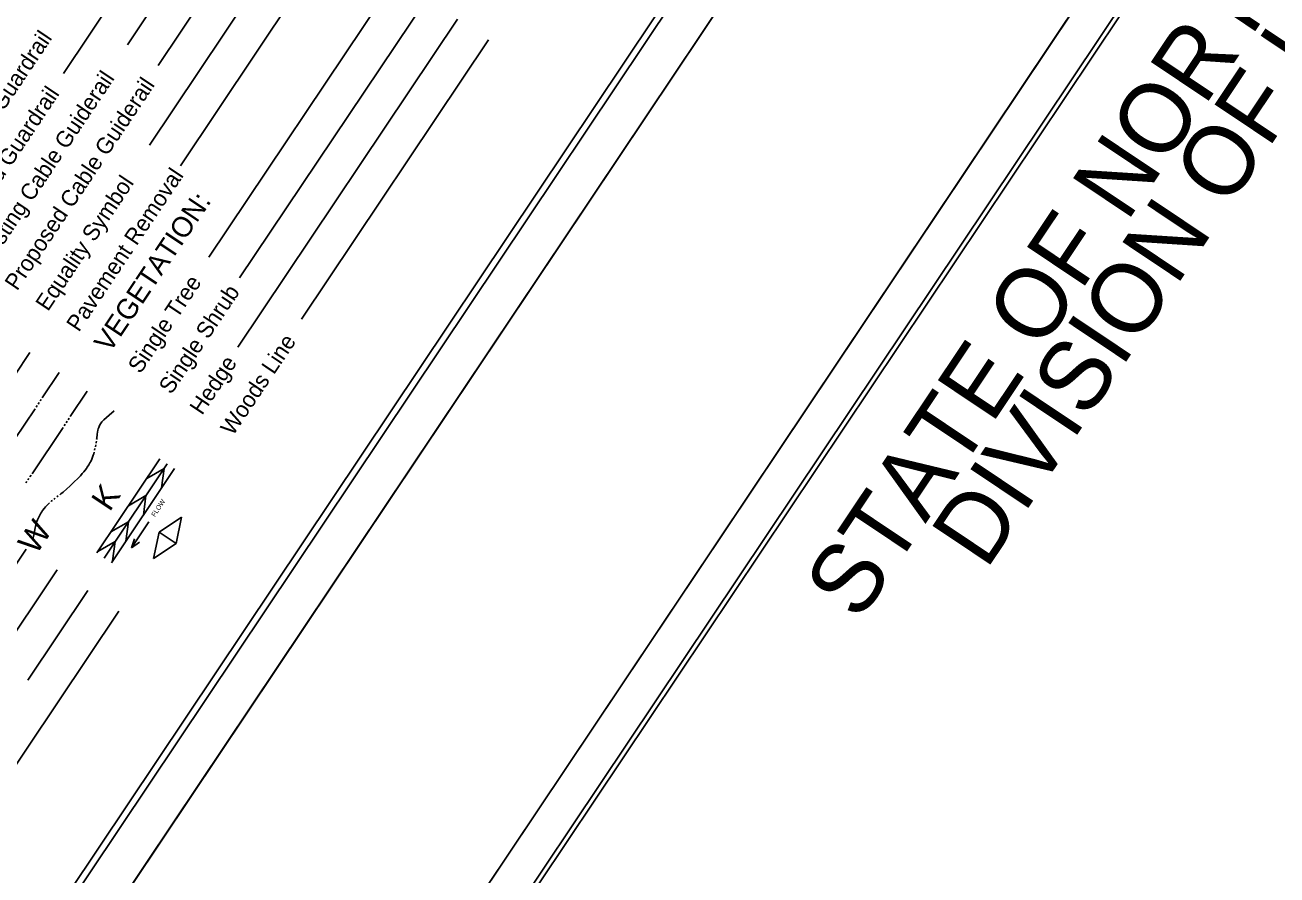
# Model space of a CAD drawing. Extents: x 1715610 to 1720914, y 798298 to 802505.
# Drawn here: x 1719036 to 1719710, y 799237 to 799695 of the extents above; entities that cross this region are included whole.
import ezdxf

# ---------------------------------------------------------------- set-up
doc = ezdxf.new("R2010")
doc.units = 0
for name, color, linetype in [('Sheet Cutting Line CELL', 7, 'Continuous'), ('Sheet Plan CELL', 7, 'Continuous'), ('Sheet Plot Border Inside CELL', 7, 'Continuous'), ('Sheet Plot Border Outside CELL', 7, 'Continuous'), ('Sheet Symbology CELL', 7, 'Continuous'), ('Sheet Title CELL', 7, 'Continuous')]:
    doc.layers.add(name, color=color, linetype=linetype)

msp = doc.modelspace()

# ---------------------------------------------------------------- linework, layer by layer
at = {"layer": 'Sheet Cutting Line CELL'}
for p, q in [((1718909.86, 798957.44), (1719846.53, 800356.9)), ((1720004.29, 800305.92), (1719067.89, 798906.88))]:
    msp.add_line(p, q, dxfattribs=at)
at = {"layer": 'Sheet Plan CELL'}
msp.add_lwpolyline([(1720013.54, 800279.28), (1719179.2, 799032.73), (1720051.79, 798448.69), (1720886.12, 799695.24)], close=True, dxfattribs=at)
at = {"layer": 'Sheet Plot Border Inside CELL'}
for points in [[(1718898.43, 798980.73), (1719825.37, 800365.65), (1718948.55, 800952.52), (1718021.61, 799567.6)], [(1719968.49, 798319.74), (1720895.15, 799704.24), (1720018.41, 800291.06), (1719091.75, 798906.55)]]:
    msp.add_lwpolyline(points, close=True, dxfattribs=at)
at = {"layer": 'Sheet Plot Border Outside CELL'}
for points in [[(1718909.86, 798957.44), (1719846.53, 800356.9), (1718932.4, 800968.75), (1717995.72, 799569.29)], [(1719977.88, 798297.81), (1720914.28, 799696.86), (1720004.29, 800305.92), (1719067.89, 798906.88)]]:
    msp.add_lwpolyline(points, close=True, dxfattribs=at)
at = {"layer": 'Sheet Symbology CELL'}
for p, q in [((1719132.73, 799782.13), (1719056.95, 799668.91)), ((1719149.35, 799771.01), (1719091.34, 799684.33)), ((1719165.97, 799759.88), (1719107.96, 799673.21)), ((1719182.59, 799748.76), (1719103.26, 799630.23)), ((1719199.21, 799737.63), (1719119.88, 799619.11)), ((1719235.93, 799720.45), (1719135.18, 799569.93)), ((1719252.55, 799709.32), (1719151.8, 799558.8)), ((1719269.17, 799698.2), (1719150.87, 799521.45)), ((1719285.79, 799687.07), (1719185.04, 799536.55)), ((1719038.74, 799518.55), (1719022.44, 799494.2)), ((1719045.53, 799494.18), (1719054.69, 799507.87)), ((1719043.31, 799490.86), (1719043.86, 799491.69)), ((1719044.42, 799492.52), (1719044.97, 799493.35)), ((1719060.59, 799484.1), (1719069.75, 799497.79)), ((1719024.95, 799463.43), (1719041.64, 799488.36)), ((1719042.19, 799489.19), (1719042.75, 799490.03)), ((1719040.01, 799453.36), (1719056.69, 799478.29)), ((1719057.25, 799479.12), (1719057.81, 799479.95)), ((1719058.36, 799480.78), (1719058.92, 799481.61)), ((1719059.47, 799482.44), (1719060.03, 799483.27)), ((1719073.67, 799465.94), (1719073.88, 799466.92)), ((1719074.1, 799467.9), (1719074.28, 799468.88)), ((1719074.92, 799410.68), (1719108.85, 799461.38)), ((1719078.76, 799407.79), (1719112.84, 799458.71)), ((1719038.89, 799451.69), (1719039.45, 799452.52)), ((1719082.77, 799405.42), (1719116.71, 799456.12)), ((1719101.78, 799450.82), (1719111.11, 799456.12)), ((1719111.11, 799456.12), (1719109.78, 799445.78)), ((1719036.67, 799448.37), (1719037.23, 799449.2)), ((1719037.78, 799450.03), (1719038.34, 799450.86)), ((1719053.33, 799440.81), (1719054.13, 799441.42)), ((1719091.92, 799436.07), (1719101.37, 799441.57)), ((1719101.37, 799441.57), (1719099.96, 799431.11)), ((1719082.49, 799421.99), (1719091.92, 799427.45)), ((1719091.92, 799427.45), (1719090.52, 799416.99)), ((1719093.6, 799413.51), (1719102.86, 799427.35)), ((1719120.5, 799429.95), (1719108.51, 799421.96)), ((1719117.69, 799415.82), (1719120.5, 799429.95)), ((1719093.6, 799413.51), (1719095.15, 799418.25)), ((1719108.51, 799421.96), (1719105.34, 799407.75)), ((1719117.69, 799415.82), (1719108.51, 799421.96)), ((1719036.86, 799412.7), (1718919.79, 799237.79)), ((1719075.42, 799411.42), (1719084.85, 799416.89)), ((1719084.85, 799416.89), (1719083.42, 799406.4)), ((1719093.6, 799413.51), (1719097.89, 799416.42)), ((1719105.34, 799407.75), (1719117.69, 799415.82)), ((1719053.48, 799401.57), (1718946.01, 799241.01)), ((1719070.1, 799390.45), (1719037.74, 799342.1)), ((1719086.72, 799379.32), (1718986.45, 799229.51))]:
    msp.add_line(p, q, dxfattribs=at)
msp.add_lwpolyline([(1718943.72, 800940.72), (1718109.38, 799694.16), (1718981.12, 799110.7), (1719815.46, 800357.25)], close=True, dxfattribs=at)
for points in [[(1719074.77, 799471.85), (1719074.83, 799472.37), (1719075.07, 799474.57), (1719075.22, 799475.68), (1719075.45, 799476.78), (1719075.67, 799477.58), (1719075.91, 799478.25), (1719076.15, 799478.84), (1719076.39, 799479.35), (1719076.88, 799480.19), (1719077.28, 799480.8), (1719077.61, 799481.22), (1719078.15, 799481.82), (1719078.73, 799482.38), (1719081.52, 799484.79), (1719084.31, 799487.18)], [(1719054.93, 799442.03), (1719055.57, 799442.52), (1719056.69, 799443.45), (1719058.78, 799445.29), (1719060.33, 799446.69), (1719062.6, 799448.82), (1719064.84, 799451.01), (1719066.03, 799452.26), (1719067.05, 799453.38), (1719067.91, 799454.4), (1719068.64, 799455.31), (1719069.25, 799456.12), (1719069.77, 799456.85), (1719070.61, 799458.16), (1719071.2, 799459.16), (1719071.6, 799459.95), (1719072.16, 799461.12), (1719072.64, 799462.33), (1719072.96, 799463.28), (1719073.22, 799464.11), (1719073.43, 799464.98)], [(1719074.47, 799469.86), (1719074.51, 799470.08), (1719074.64, 799470.85)], [(1719040.49, 799418.12), (1719041.08, 799421.14), (1719041.67, 799424.17), (1719041.84, 799424.92), (1719042.18, 799426.21), (1719042.5, 799427.17), (1719043.03, 799428.57), (1719043.64, 799429.94), (1719044.2, 799431.06), (1719044.74, 799432.02), (1719045.25, 799432.83), (1719045.73, 799433.54), (1719046.63, 799434.73), (1719047.34, 799435.59), (1719047.9, 799436.2), (1719048.79, 799437.1), (1719049.43, 799437.7)], [(1719050.19, 799438.36), (1719050.56, 799438.67), (1719050.95, 799438.99)], [(1719051.74, 799439.6), (1719052.09, 799439.87), (1719052.54, 799440.21)]]:
    msp.add_lwpolyline(points, dxfattribs=at)

# ---------------------------------------------------------------- texts
for s, height, p in [('Existing Metal Guardrail', 8.75, (1718982.09, 799584.84)), ('Existing Cable Guiderail', 8.75, (1719015.33, 799562.61)), ('Proposed Cable Guiderail', 8.75, (1719031.95, 799551.48)), ('Proposed Guardrail', 8.75, (1718998.7, 799573.73)), ('Equality Symbol', 8.75, (1719048.57, 799540.36)), ('Pavement Removal', 8.75, (1719065.19, 799529.23)), ('VEGETATION:', 11, (1719081.87, 799518.05)), ('Single Tree', 8.75, (1719098.32, 799506.71)), ('Single Shrub', 8.75, (1719114.94, 799495.59)), ('Woods Line', 8.75, (1719148.18, 799473.34)), ('Hedge', 8.75, (1719131.56, 799484.46)), ('K', 12.75, (1719081.81, 799432.43)), ('FLOW', 2.593, (1719106.17, 799429.87)), ('W', 12.75, (1719042.24, 799409.28))]:
    msp.add_text(s, height=height, rotation=56.20506, dxfattribs=at).set_placement(p)
at = {"layer": 'Sheet Title CELL'}
for s, p in [('STATE OF NORTH CAROLINA', (1719485.41, 799372.94)), ('DIVISION OF HIGHWAYS', (1719553.8, 799400.99))]:
    msp.add_text(s, height=37.4998, rotation=56.20506, dxfattribs=at).set_placement(p)

doc.saveas('drawing.dxf')
